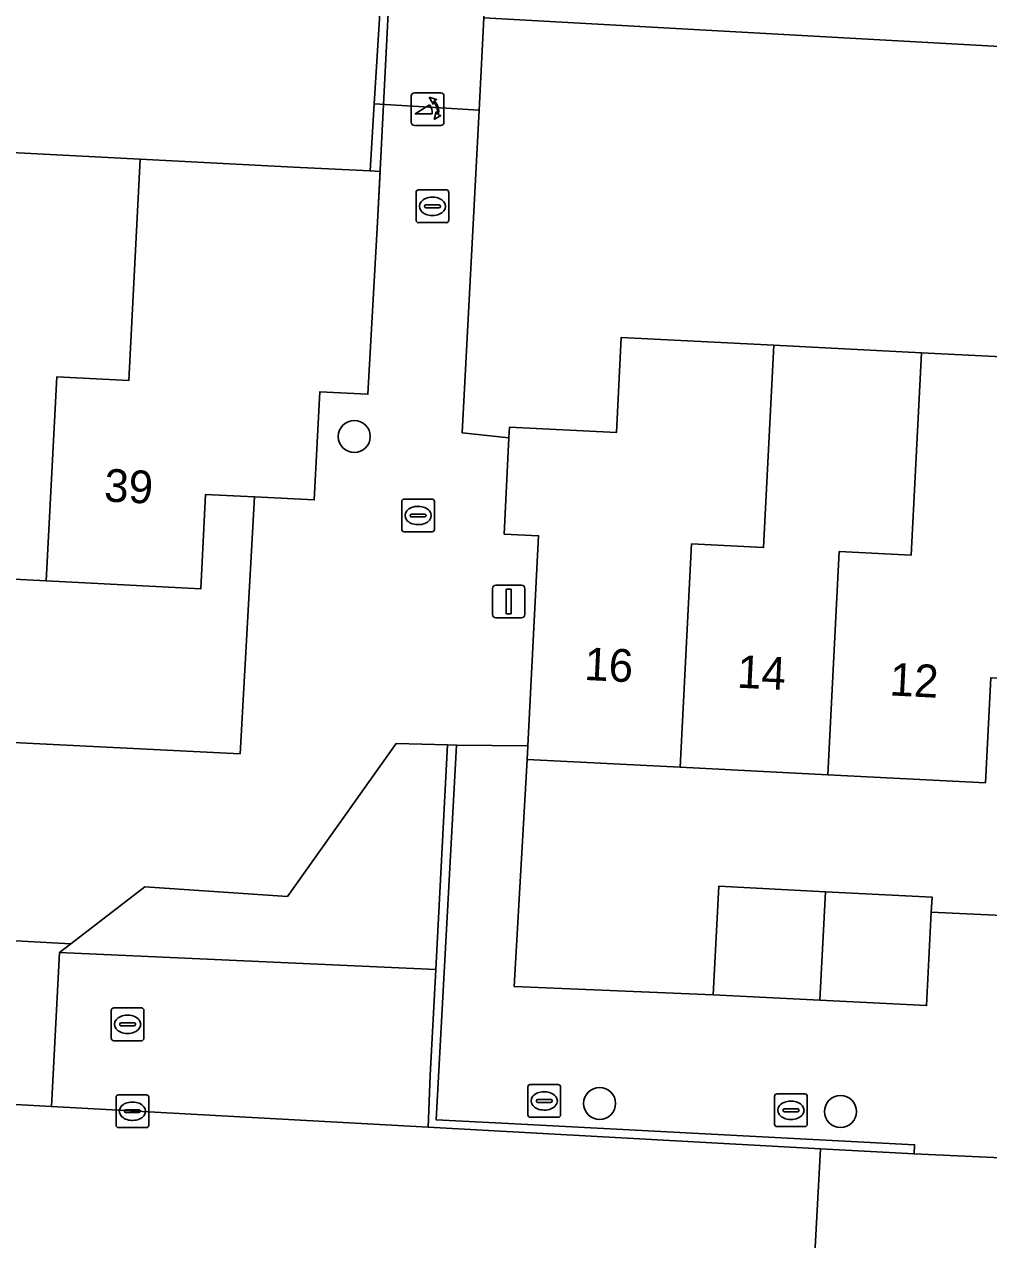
# Model space of a CAD drawing. Extents: x 162989 to 165008, y 383432 to 384338.
# Drawn here: x 164559.57 to 164589.06, y 383602.98 to 383640.13 of the extents above; entities that cross this region are included whole.
import ezdxf

# ---------------------------------------------------------------- set-up
doc = ezdxf.new("R2010")
doc.units = 0
for name, color, linetype in [('IMGEO_Boom', 7, 'Continuous'), ('IMGEO_Brandkraan', 7, 'Continuous'), ('IMGEO_Erf', 7, 'Continuous'), ('IMGEO_Grasland_overig', 7, 'Continuous'), ('IMGEO_Groenvoorziening', 7, 'Continuous'), ('IMGEO_Kolk', 7, 'Continuous'), ('IMGEO_Lichtmast', 7, 'Continuous'), ('IMGEO_Muur', 7, 'Continuous'), ('IMGEO_Pand', 7, 'Continuous'), ('IMGEO_Pand_nummerreeks', 7, 'Continuous'), ('IMGEO_Parkeervlak_open', 7, 'Continuous'), ('IMGEO_Poller', 7, 'Continuous'), ('IMGEO_Rijbaan_lokaal_open', 7, 'Continuous'), ('IMGEO_Voetpad_gesloten', 7, 'Continuous'), ('IMGEO_Voetpad_open', 7, 'Continuous')]:
    doc.layers.add(name, color=color, linetype=linetype)

msp = doc.modelspace()

# ---------------------------------------------------------------- linework, layer by layer
at = {"layer": 'IMGEO_Boom'}
for centre in [(164569.66, 383627.533), (164577.162, 383607.142), (164584.53, 383606.893)]:
    msp.add_circle(centre, 0.489, dxfattribs=at)
at = {"layer": 'IMGEO_Brandkraan'}
for p, q in [((164562.226, 383609.134), (164562.226, 383609.986)), ((164562.301, 383610.06), (164563.153, 383610.06)), ((164562.714, 383609.84), (164562.739, 383609.84)), ((164563.227, 383609.986), (164563.227, 383609.134)), ((164562.485, 383609.554), (164562.485, 383609.566)), ((164562.923, 383609.517), (164562.525, 383609.517)), ((164562.528, 383609.603), (164562.926, 383609.603)), ((164562.969, 383609.566), (164562.969, 383609.554)), ((164562.737, 383609.28), (164562.712, 383609.28)), ((164563.153, 383609.06), (164562.301, 383609.06))]:
    msp.add_line(p, q, dxfattribs=at)
for points in [[(164562.226, 383609.134), (164562.226, 383609.986)], [(164562.301, 383610.06), (164563.153, 383610.06)], [(164563.227, 383609.986), (164563.227, 383609.134)], [(164563.153, 383609.06), (164562.301, 383609.06)]]:
    msp.add_lwpolyline(points, dxfattribs=at)
for centre, radius, start, end in [((164562.303, 383609.984), 0.0765, 91.552, 178.448), ((164562.303, 383609.984), 0.0765, 91.552, 178.448), ((164563.151, 383609.984), 0.0765, 1.552, 88.448), ((164563.151, 383609.984), 0.0765, 1.552, 88.448), ((164562.525, 383609.563), 0.0403, 85.8775, 175.7526), ((164562.522, 383609.553), 0.0366, 178.938, 274.7102), ((164562.926, 383609.56), 0.043, 264.8664, 352.4533), ((164562.93, 383609.565), 0.0386, 1.7309, 96.639), ((164562.303, 383609.136), 0.0765, 181.552, 268.448), ((164562.303, 383609.136), 0.0765, 181.552, 268.448), ((164563.151, 383609.136), 0.0765, 271.552, 358.448), ((164563.151, 383609.136), 0.0765, 271.552, 358.448)]:
    msp.add_arc(centre, radius, start, end, dxfattribs=at)
for centre, major_axis, ratio, start_param, end_param in [((164562.713, 383609.56), (-0.387, 0.002), 0.722429, 4.712389, 7.853982), ((164562.738, 383609.56), (-0.39, 0.002), 0.717154, 1.570796, 4.712389)]:
    msp.add_ellipse(centre, major_axis=major_axis, ratio=ratio, start_param=start_param, end_param=end_param, dxfattribs=at)
at = {"layer": 'IMGEO_Erf'}
for points in [[(164522.022, 383628.53), (164526.585, 383628.296), (164528.769, 383628.184), (164529.09, 383634.425), (164533.548, 383634.196), (164538.133, 383633.961), (164542.718, 383633.726), (164544.78, 383633.62), (164544.95, 383636.94), (164549.49, 383636.707), (164554.03, 383636.474), (164558.57, 383636.241), (164563.11, 383636.008), (164567.799, 383635.767), (164570.144, 383635.654), (164570.266, 383637.703), (164570.762, 383645.678)], [(164591.973, 383639.309), (164573.624, 383640.331), (164573.477, 383637.51), (164572.962, 383627.642), (164574.39, 383627.489), (164574.407, 383627.818), (164577.674, 383627.653), (164577.821, 383630.556), (164582.486, 383630.32), (164587.001, 383630.091), (164591.312, 383629.874)], [(164558.605, 383618.203), (164566.169, 383617.833), (164566.607, 383625.687), (164565.111, 383625.763), (164564.963, 383622.874), (164560.239, 383623.116), (164555.699, 383623.35)], [(164589.122, 383620.155), (164588.96, 383616.946), (164584.146, 383617.19), (164579.627, 383617.418), (164574.949, 383617.655), (164574.545, 383610.719), (164580.636, 383610.463), (164580.804, 383613.781), (164584.068, 383613.615), (164587.329, 383613.45), (164587.306, 383612.987), (164592.08, 383612.77)]]:
    msp.add_lwpolyline(points, dxfattribs=at)
at = {"layer": 'IMGEO_Grasland_overig'}
msp.add_lwpolyline([(164591.973, 383639.309), (164592.128, 383642.63), (164573.792, 383643.548), (164573.624, 383640.331)], close=True, dxfattribs=at)
at = {"layer": 'IMGEO_Groenvoorziening'}
msp.add_lwpolyline([(164572.507, 383618.102), (164570.938, 383618.145), (164567.612, 383613.47), (164563.254, 383613.767), (164560.995, 383612.024), (164560.642, 383611.752), (164572.153, 383611.239)], close=True, dxfattribs=at)
at = {"layer": 'IMGEO_Kolk'}
for p, q in [((164571.55, 383634.144), (164571.55, 383634.996)), ((164571.625, 383635.07), (164572.477, 383635.07)), ((164572.038, 383634.85), (164572.063, 383634.85)), ((164572.551, 383634.996), (164572.551, 383634.144)), ((164571.809, 383634.564), (164571.809, 383634.576)), ((164572.247, 383634.527), (164571.849, 383634.527)), ((164571.852, 383634.613), (164572.25, 383634.613)), ((164572.293, 383634.576), (164572.293, 383634.564)), ((164572.477, 383634.07), (164571.625, 383634.07)), ((164572.061, 383634.29), (164572.036, 383634.29)), ((164571.111, 383624.691), (164571.111, 383625.543)), ((164571.186, 383625.617), (164572.038, 383625.617)), ((164572.112, 383625.543), (164572.112, 383624.691)), ((164571.37, 383625.111), (164571.37, 383625.123)), ((164571.808, 383625.074), (164571.41, 383625.074)), ((164571.413, 383625.16), (164571.811, 383625.16)), ((164571.599, 383625.397), (164571.624, 383625.397)), ((164571.854, 383625.123), (164571.854, 383625.111)), ((164571.622, 383624.837), (164571.597, 383624.837)), ((164572.038, 383624.617), (164571.186, 383624.617)), ((164574.968, 383606.792), (164574.968, 383607.644)), ((164575.043, 383607.718), (164575.895, 383607.718)), ((164575.969, 383607.644), (164575.969, 383606.792)), ((164562.374, 383606.478), (164562.374, 383607.33)), ((164562.449, 383607.404), (164563.301, 383607.404)), ((164563.375, 383607.33), (164563.375, 383606.478)), ((164575.227, 383607.212), (164575.227, 383607.224)), ((164575.27, 383607.261), (164575.668, 383607.261)), ((164575.456, 383607.498), (164575.481, 383607.498)), ((164575.711, 383607.224), (164575.711, 383607.212)), ((164582.513, 383606.506), (164582.513, 383607.358)), ((164582.588, 383607.432), (164583.44, 383607.432)), ((164583.001, 383607.212), (164583.026, 383607.212)), ((164583.514, 383607.358), (164583.514, 383606.506)), ((164562.633, 383606.898), (164562.633, 383606.91)), ((164563.071, 383606.861), (164562.673, 383606.861)), ((164562.676, 383606.947), (164563.074, 383606.947)), ((164562.862, 383607.184), (164562.887, 383607.184)), ((164563.117, 383606.91), (164563.117, 383606.898)), ((164575.665, 383607.175), (164575.267, 383607.175)), ((164575.479, 383606.938), (164575.454, 383606.938)), ((164582.772, 383606.926), (164582.772, 383606.938)), ((164583.21, 383606.889), (164582.812, 383606.889)), ((164582.815, 383606.975), (164583.213, 383606.975)), ((164583.256, 383606.938), (164583.256, 383606.926)), ((164562.885, 383606.624), (164562.86, 383606.624)), ((164575.895, 383606.718), (164575.043, 383606.718)), ((164583.024, 383606.652), (164582.999, 383606.652)), ((164563.301, 383606.404), (164562.449, 383606.404)), ((164583.44, 383606.432), (164582.588, 383606.432))]:
    msp.add_line(p, q, dxfattribs=at)
for points in [[(164571.55, 383634.144), (164571.55, 383634.996)], [(164571.625, 383635.07), (164572.477, 383635.07)], [(164572.551, 383634.996), (164572.551, 383634.144)], [(164572.477, 383634.07), (164571.625, 383634.07)], [(164571.111, 383624.691), (164571.111, 383625.543)], [(164571.186, 383625.617), (164572.038, 383625.617)], [(164572.112, 383625.543), (164572.112, 383624.691)], [(164572.038, 383624.617), (164571.186, 383624.617)], [(164574.968, 383606.792), (164574.968, 383607.644)], [(164575.043, 383607.718), (164575.895, 383607.718)], [(164575.969, 383607.644), (164575.969, 383606.792)], [(164562.374, 383606.478), (164562.374, 383607.33)], [(164562.449, 383607.404), (164563.301, 383607.404)], [(164563.375, 383607.33), (164563.375, 383606.478)], [(164582.513, 383606.506), (164582.513, 383607.358)], [(164582.588, 383607.432), (164583.44, 383607.432)], [(164583.514, 383607.358), (164583.514, 383606.506)], [(164575.895, 383606.718), (164575.043, 383606.718)], [(164563.301, 383606.404), (164562.449, 383606.404)], [(164583.44, 383606.432), (164582.588, 383606.432)]]:
    msp.add_lwpolyline(points, dxfattribs=at)
for centre, radius, start, end in [((164571.627, 383634.994), 0.0765, 91.552, 178.448), ((164571.627, 383634.994), 0.0765, 91.552, 178.448), ((164572.475, 383634.994), 0.0765, 1.552, 88.448), ((164572.475, 383634.994), 0.0765, 1.552, 88.448), ((164571.849, 383634.573), 0.0403, 85.8775, 175.7526), ((164571.846, 383634.563), 0.0366, 178.938, 274.7102), ((164572.25, 383634.57), 0.043, 264.8664, 352.4533), ((164572.254, 383634.575), 0.0386, 1.7309, 96.639), ((164571.627, 383634.146), 0.0765, 181.552, 268.448), ((164571.627, 383634.146), 0.0765, 181.552, 268.448), ((164572.475, 383634.146), 0.0765, 271.552, 358.448), ((164572.475, 383634.146), 0.0765, 271.552, 358.448), ((164571.188, 383625.541), 0.0765, 91.552, 178.448), ((164571.188, 383625.541), 0.0765, 91.552, 178.448), ((164572.036, 383625.541), 0.0765, 1.552, 88.448), ((164572.036, 383625.541), 0.0765, 1.552, 88.448), ((164571.41, 383625.12), 0.0403, 85.8775, 175.7526), ((164571.407, 383625.11), 0.0366, 178.938, 274.7102), ((164571.811, 383625.117), 0.043, 264.8664, 352.4533), ((164571.815, 383625.122), 0.0386, 1.7309, 96.639), ((164571.188, 383624.693), 0.0765, 181.552, 268.448), ((164571.188, 383624.693), 0.0765, 181.552, 268.448), ((164572.036, 383624.693), 0.0765, 271.552, 358.448), ((164572.036, 383624.693), 0.0765, 271.552, 358.448), ((164575.045, 383607.642), 0.0765, 91.552, 178.448), ((164575.045, 383607.642), 0.0765, 91.552, 178.448), ((164575.893, 383607.642), 0.0765, 1.552, 88.448), ((164575.893, 383607.642), 0.0765, 1.552, 88.448), ((164562.451, 383607.328), 0.0765, 91.552, 178.448), ((164562.451, 383607.328), 0.0765, 91.552, 178.448), ((164563.299, 383607.328), 0.0765, 1.552, 88.448), ((164563.299, 383607.328), 0.0765, 1.552, 88.448), ((164575.267, 383607.221), 0.0403, 85.8775, 175.7526), ((164575.264, 383607.211), 0.0366, 178.938, 274.7102), ((164575.668, 383607.218), 0.043, 264.8664, 352.4533), ((164575.672, 383607.223), 0.0386, 1.7309, 96.639), ((164582.59, 383607.356), 0.0765, 91.552, 178.448), ((164582.59, 383607.356), 0.0765, 91.552, 178.448), ((164583.438, 383607.356), 0.0765, 1.552, 88.448), ((164583.438, 383607.356), 0.0765, 1.552, 88.448), ((164562.673, 383606.907), 0.0403, 85.8775, 175.7526), ((164562.67, 383606.897), 0.0366, 178.938, 274.7102), ((164563.074, 383606.904), 0.043, 264.8664, 352.4533), ((164563.078, 383606.909), 0.0386, 1.7309, 96.639), ((164582.812, 383606.935), 0.0403, 85.8775, 175.7526), ((164582.809, 383606.925), 0.0366, 178.938, 274.7102), ((164583.213, 383606.932), 0.043, 264.8664, 352.4533), ((164583.217, 383606.937), 0.0386, 1.7309, 96.639), ((164562.451, 383606.48), 0.0765, 181.552, 268.448), ((164562.451, 383606.48), 0.0765, 181.552, 268.448), ((164563.299, 383606.48), 0.0765, 271.552, 358.448), ((164563.299, 383606.48), 0.0765, 271.552, 358.448), ((164575.045, 383606.794), 0.0765, 181.552, 268.448), ((164575.045, 383606.794), 0.0765, 181.552, 268.448), ((164575.893, 383606.794), 0.0765, 271.552, 358.448), ((164575.893, 383606.794), 0.0765, 271.552, 358.448), ((164582.59, 383606.508), 0.0765, 181.552, 268.448), ((164582.59, 383606.508), 0.0765, 181.552, 268.448), ((164583.438, 383606.508), 0.0765, 271.552, 358.448), ((164583.438, 383606.508), 0.0765, 271.552, 358.448)]:
    msp.add_arc(centre, radius, start, end, dxfattribs=at)
for centre, major_axis, ratio, start_param, end_param in [((164572.037, 383634.57), (-0.387, 0.002), 0.722429, 4.712389, 7.853982), ((164572.062, 383634.57), (-0.39, 0.002), 0.717154, 1.570796, 4.712389), ((164571.598, 383625.117), (-0.387, 0.002), 0.722429, 4.712389, 7.853982), ((164571.623, 383625.117), (-0.39, 0.002), 0.717154, 1.570796, 4.712389), ((164575.455, 383607.218), (-0.387, 0.002), 0.722429, 4.712389, 7.853982), ((164575.48, 383607.218), (-0.39, 0.002), 0.717154, 1.570796, 4.712389), ((164583, 383606.932), (-0.387, 0.002), 0.722429, 4.712389, 7.853982), ((164583.025, 383606.932), (-0.39, 0.002), 0.717154, 1.570796, 4.712389), ((164562.861, 383606.904), (-0.387, 0.002), 0.722429, 4.712389, 7.853982), ((164562.886, 383606.904), (-0.39, 0.002), 0.717154, 1.570796, 4.712389)]:
    msp.add_ellipse(centre, major_axis=major_axis, ratio=ratio, start_param=start_param, end_param=end_param, dxfattribs=at)
at = {"layer": 'IMGEO_Lichtmast'}
for p, q in [((164573.884, 383622.088), (164573.884, 383622.888)), ((164573.884, 383622.888), (164573.884, 383622.088)), ((164573.984, 383622.988), (164574.774, 383622.988)), ((164574.774, 383622.988), (164573.984, 383622.988)), ((164574.874, 383622.888), (164574.874, 383622.088)), ((164574.874, 383622.088), (164574.874, 383622.888)), ((164574.774, 383621.988), (164573.984, 383621.988)), ((164573.984, 383621.988), (164574.774, 383621.988))]:
    msp.add_line(p, q, dxfattribs=at)
msp.add_lwpolyline([(164574.304, 383622.863), (164574.454, 383622.863), (164574.454, 383622.113), (164574.304, 383622.113), (164574.304, 383622.863)], dxfattribs=at)
for centre, start, end in [((164573.984, 383622.888), 90, 180), ((164573.984, 383622.888), 90, 180), ((164574.774, 383622.888), 0, 90), ((164574.774, 383622.888), 360, 90), ((164573.984, 383622.088), 180, 270), ((164573.984, 383622.088), 180, 270), ((164574.774, 383622.088), 270, 0), ((164574.774, 383622.088), 270, 0)]:
    msp.add_arc(centre, 0.1, start, end, dxfattribs=at)
at = {"layer": 'IMGEO_Muur'}
for points in [[(164570.553, 383637.686), (164570.963, 383645.666)], [(164573.477, 383637.51), (164573.624, 383640.331)], [(164570.368, 383634.085), (164570.553, 383637.686)], [(164574.39, 383627.489), (164572.962, 383627.642), (164573.477, 383637.51)]]:
    msp.add_lwpolyline(points, dxfattribs=at)
msp.add_lwpolyline([(164571.919, 383606.413), (164583.922, 383605.753), (164586.779, 383605.596), (164586.792, 383605.877), (164574.374, 383606.529), (164572.161, 383606.645), (164572.789, 383618.099), (164572.507, 383618.102), (164572.153, 383611.239), (164571.985, 383607.992)], close=True, dxfattribs=at)
at = {"layer": 'IMGEO_Pand'}
for points in [[(164563.11, 383636.008), (164558.57, 383636.241), (164558.22, 383629.478), (164556.023, 383629.592), (164555.699, 383623.35), (164560.239, 383623.116), (164560.563, 383629.357), (164562.76, 383629.243)], [(164570.368, 383634.085), (164570.448, 383635.639), (164570.144, 383635.654), (164567.799, 383635.767), (164563.11, 383636.008), (164562.76, 383629.243), (164560.563, 383629.357), (164560.239, 383623.116), (164564.963, 383622.874), (164565.111, 383625.763), (164566.607, 383625.687), (164568.437, 383625.593), (164568.607, 383628.899), (164570.076, 383628.824)], [(164579.975, 383624.248), (164582.172, 383624.136), (164582.486, 383630.32), (164577.821, 383630.556), (164577.674, 383627.653), (164574.407, 383627.818), (164574.39, 383627.489), (164574.241, 383624.551), (164575.295, 383624.497), (164574.97, 383618.076), (164574.949, 383617.655), (164579.627, 383617.418)], [(164587.001, 383630.091), (164582.486, 383630.32), (164582.172, 383624.136), (164579.975, 383624.248), (164579.627, 383617.418), (164584.146, 383617.19), (164584.49, 383624.012), (164586.687, 383623.901)], [(164591.42, 383629.868), (164591.382, 383629.87), (164591.312, 383629.874), (164587.001, 383630.091), (164586.687, 383623.901), (164584.49, 383624.012), (164584.146, 383617.19), (164588.96, 383616.946), (164589.122, 383620.155), (164590.942, 383620.063)], [(164584.068, 383613.615), (164580.804, 383613.781), (164580.636, 383610.463), (164583.898, 383610.298)], [(164584.068, 383613.615), (164583.898, 383610.298), (164587.162, 383610.133), (164587.306, 383612.987), (164587.329, 383613.45)]]:
    msp.add_lwpolyline(points, close=True, dxfattribs=at)
at = {"layer": 'IMGEO_Parkeervlak_open'}
msp.add_lwpolyline([(164571.919, 383606.413), (164571.985, 383607.992), (164572.153, 383611.239), (164560.642, 383611.752), (164560.397, 383607.047)], close=True, dxfattribs=at)
at = {"layer": 'IMGEO_Poller'}
for p, q in [((164571.404, 383637.946), (164571.404, 383637.139)), ((164571.404, 383637.946), (164571.404, 383637.139)), ((164572.306, 383638.041), (164571.498, 383638.041)), ((164572.306, 383638.041), (164571.498, 383638.041)), ((164572.4, 383637.139), (164572.4, 383637.946)), ((164572.4, 383637.139), (164572.4, 383637.946)), ((164571.498, 383637.044), (164572.306, 383637.044)), ((164571.498, 383637.044), (164572.306, 383637.044))]:
    msp.add_line(p, q, dxfattribs=at)
for points in [[(164572.083, 383637.77), (164572.071, 383637.697), (164571.946, 383637.902)], [(164571.946, 383637.902), (164572.177, 383637.836), (164572.106, 383637.804)], [(164572.039, 383637.397), (164571.526, 383637.397), (164571.956, 383637.672)], [(164572.099, 383637.225), (164572.165, 383637.456), (164572.195, 383637.388)], [(164572.231, 383637.361), (164572.303, 383637.35), (164572.099, 383637.225)]]:
    msp.add_lwpolyline(points, dxfattribs=at)
for centre, radius, start, end in [((164571.498, 383637.946), 0.0946, 90, 180), ((164571.498, 383637.946), 0.0946, 90, 180), ((164571.725, 383637.457), 0.476, 351.7527, 41.1691), ((164571.725, 383637.457), 0.516, 349.3569, 42.2912), ((164572.306, 383637.946), 0.0946, 0, 90), ((164572.306, 383637.946), 0.0946, 0, 90), ((164571.711, 383637.447), 0.332, 351.3247, 42.4854), ((164571.498, 383637.139), 0.0946, 180, 270), ((164571.498, 383637.139), 0.0946, 180, 270), ((164572.306, 383637.139), 0.0946, 270, 0), ((164572.306, 383637.139), 0.0946, 270, 0)]:
    msp.add_arc(centre, radius, start, end, dxfattribs=at)
at = {"layer": 'IMGEO_Rijbaan_lokaal_open'}
msp.add_lwpolyline([(164563.617, 383599.634), (164563.688, 383601.174), (164568.002, 383600.929), (164583.612, 383600.105), (164583.922, 383605.753), (164571.919, 383606.413), (164560.397, 383607.047), (164556.887, 383607.24), (164556.79, 383603.742), (164545.495, 383604.162), (164545.356, 383598.562), (164545.54, 383598.553), (164545.917, 383598.534)], dxfattribs=at)
msp.add_lwpolyline([(164614.789, 383597.463), (164615.063, 383603.217), (164593.025, 383604.258), (164593.073, 383605.306), (164590.316, 383605.433), (164586.779, 383605.596), (164583.922, 383605.753), (164583.612, 383600.105), (164590.116, 383599.762), (164590.064, 383598.746)], close=True, dxfattribs=at)
at = {"layer": 'IMGEO_Voetpad_gesloten'}
msp.add_lwpolyline([(164571.126, 383652.131), (164570.832, 383646.932), (164570.762, 383645.678), (164570.266, 383637.703), (164573.477, 383637.51), (164573.624, 383640.331), (164573.792, 383643.548), (164573.898, 383645.58), (164573.918, 383645.962), (164574.15, 383650.368)], dxfattribs=at)
at = {"layer": 'IMGEO_Voetpad_open'}
for points in [[(164557.064, 383612.238), (164560.995, 383612.024), (164563.254, 383613.767), (164567.612, 383613.47), (164570.938, 383618.145), (164572.507, 383618.102), (164572.789, 383618.099), (164574.97, 383618.076), (164575.295, 383624.497), (164574.241, 383624.551), (164574.39, 383627.489), (164572.962, 383627.642), (164573.477, 383637.51), (164570.266, 383637.703), (164570.144, 383635.654), (164570.448, 383635.639), (164570.368, 383634.085), (164570.076, 383628.824), (164568.607, 383628.899), (164568.437, 383625.593), (164566.607, 383625.687), (164566.169, 383617.833), (164558.605, 383618.203)], [(164592.08, 383612.77), (164587.306, 383612.987), (164587.162, 383610.133), (164583.898, 383610.298), (164580.636, 383610.463), (164574.545, 383610.719), (164574.949, 383617.655), (164574.97, 383618.076), (164572.789, 383618.099), (164572.161, 383606.645), (164574.374, 383606.529), (164586.792, 383605.877), (164586.779, 383605.596), (164590.316, 383605.433)]]:
    msp.add_lwpolyline(points, dxfattribs=at)
msp.add_lwpolyline([(164560.642, 383611.752), (164560.995, 383612.024), (164557.064, 383612.238), (164556.919, 383609.141), (164556.887, 383607.24), (164560.397, 383607.047)], close=True, dxfattribs=at)

# ---------------------------------------------------------------- texts
at = {"layer": 'IMGEO_Pand_nummerreeks'}
for s, rotation, p in [('39', 357.0607, (164561.993, 383625.55)), ('16', 357.1008, (164576.677, 383620.091)), ('14', 357.1031, (164581.347, 383619.855)), ('12', 357.1008, (164586.014, 383619.618))]:
    msp.add_text(s, height=1, rotation=rotation, dxfattribs=at).set_placement(p)

doc.saveas('drawing.dxf')
